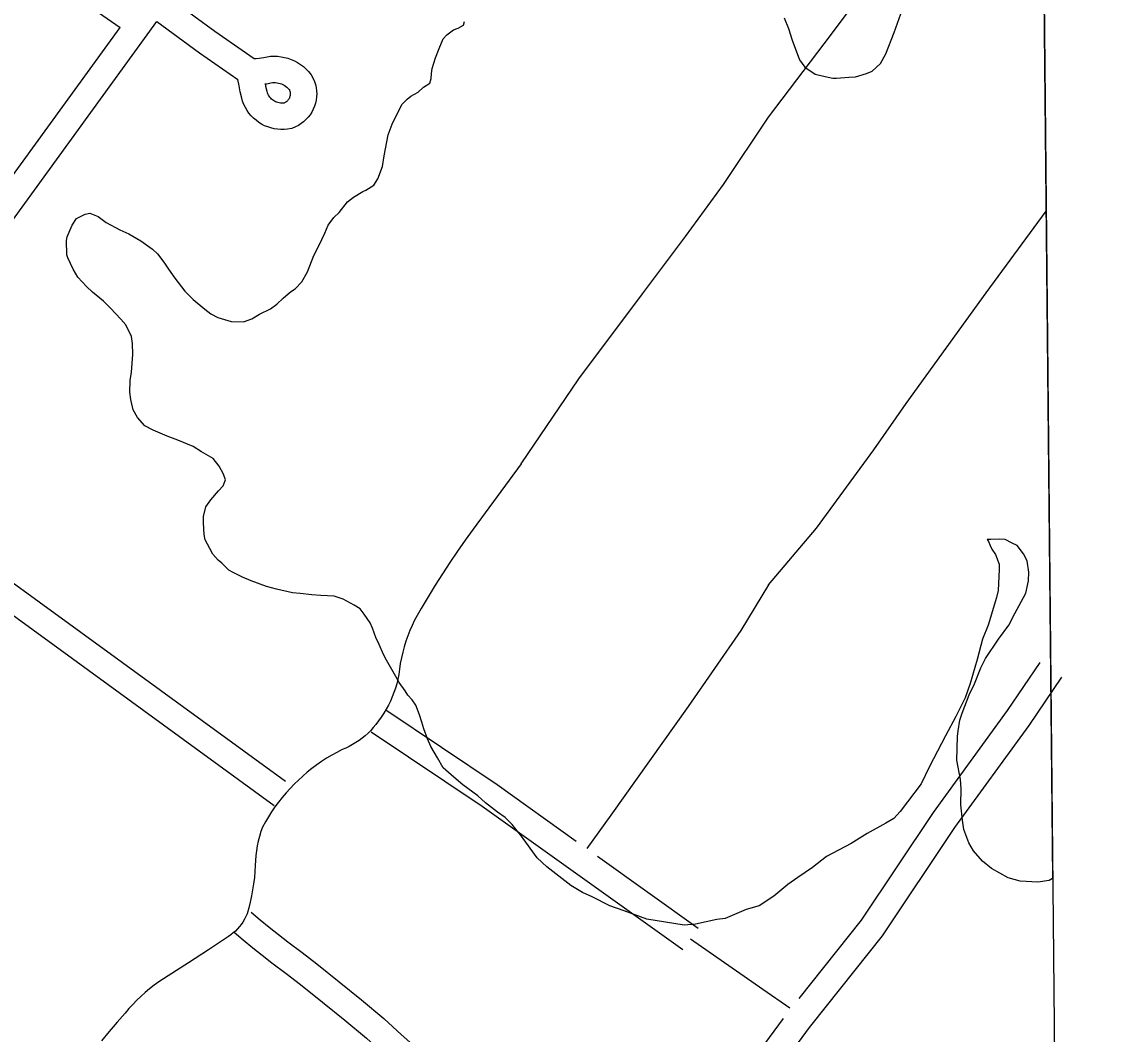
# Model space of a CAD drawing. Extents: x 3598634 to 3636690, y 517270 to 542944.
# Drawn here: x 3633219 to 3634448, y 536162 to 537317 of the extents above; entities that cross this region are included whole.
import ezdxf

# ---------------------------------------------------------------- set-up
doc = ezdxf.new("R2010")
doc.units = 0
for name, color, linetype in [('V-GRID-FRAM', 7, 'Continuous'), ('V-ROAD-CNTR', 7, 'Continuous'), ('V-SITE-VEGE', 7, 'Continuous')]:
    doc.layers.add(name, color=color, linetype=linetype)

msp = doc.modelspace()

# ---------------------------------------------------------------- linework, layer by layer
at = {"layer": 'V-GRID-FRAM'}
msp.add_lwpolyline([(3602690.3, 540859.2), (3634347.4, 541153.9), (3634524.6, 522971.8), (3602851.6, 522676.9), (3602690.3, 540859.2)], dxfattribs=at)
at = {"layer": 'V-ROAD-CNTR'}
for p, q in [((3633788.8, 536812.5), (3633733.9, 536738)), ((3633085.4, 536767.3), (3633520.2, 536450.5)), ((3633067.7, 536743.1), (3633507.2, 536422.8))]:
    msp.add_line(p, q, dxfattribs=at)
for points in [[(3633927, 537006.4), (3633976, 537071.7), (3634019.1, 537131), (3634070.7, 537207.6), (3634142.4, 537302.5), (3634188.3, 537364.1), (3634261.7, 537460.5), (3634301.4, 537515.7), (3634352.5, 537587.3), (3634381.8, 537627.9)], [(3633075.2, 537487.7), (3633331.6, 537310)], [(3633391.6, 537340.7), (3633439.5, 537305.6), (3633484.6, 537274.4)], [(3632902.8, 536720.9), (3633058.9, 536934.6), (3633331.6, 537310)], [(3632997.4, 536799.6), (3633083.2, 536917), (3633373.6, 537316.7)], [(3633373.6, 537316.7), (3633422.1, 537281.1), (3633466, 537250.8)], [(3633484.6, 537274.4), (3633486.9, 537274.5), (3633490, 537274.8), (3633492.7, 537275.2), (3633495.3, 537275.9), (3633499.2, 537276.6), (3633503.2, 537277.1), (3633507.2, 537277.2), (3633511.2, 537277.1), (3633515.2, 537276.6), (3633519.1, 537275.8), (3633523, 537274.8), (3633526.7, 537273.4), (3633530.4, 537271.8), (3633533.9, 537269.9), (3633537.3, 537267.8), (3633540.5, 537265.4), (3633543.5, 537262.7), (3633546.3, 537259.9), (3633549.6, 537256), (3633551.8, 537251.9), (3633553.2, 537248.5), (3633554.3, 537245.1), (3633555, 537241.5), (3633555.5, 537237.9), (3633555.7, 537234.3), (3633555.5, 537230.7), (3633555, 537227.1), (3633554.3, 537223.5), (3633553.2, 537220.1), (3633551.8, 537216.7), (3633550.1, 537213.5), (3633548.1, 537210.5), (3633545.9, 537207.6), (3633543.5, 537204.9), (3633540.8, 537202.5), (3633537.9, 537200.3), (3633534.9, 537198.3), (3633531.6, 537196.7), (3633527.4, 537194.9), (3633522.6, 537194.1), (3633518.8, 537193.7), (3633514.9, 537193.7), (3633511.1, 537193.9), (3633507.3, 537194.5), (3633503.6, 537195.4), (3633499.9, 537196.6), (3633496.4, 537198), (3633492.9, 537199.8), (3633489.7, 537201.8), (3633486.6, 537204.1), (3633483.7, 537206.6), (3633481, 537209.3), (3633478.5, 537212.3), (3633476.3, 537215.4), (3633474.4, 537218.7), (3633472.7, 537222.2), (3633471.3, 537225.8), (3633470.3, 537229.3), (3633468.6, 537236.5), (3633467.2, 537243.5), (3633466, 537250.6), (3633466, 537250.8)], [(3633497.5, 537245.6), (3633498.9, 537245.8), (3633501.9, 537246.6), (3633503.6, 537246.9), (3633505.4, 537247.1), (3633507.1, 537247.2), (3633508.8, 537247.1), (3633510.6, 537246.9), (3633512.3, 537246.6), (3633514, 537246.1), (3633515.6, 537245.6), (3633517.2, 537244.8), (3633518.7, 537244), (3633520.2, 537243.1), (3633521.6, 537242), (3633522.9, 537240.9), (3633524.1, 537239.6), (3633524.6, 537239.1), (3633524.6, 537239.1), (3633524.9, 537238.2), (3633525.2, 537237.3), (3633525.5, 537236.3), (3633525.6, 537235.3), (3633525.6, 537234.3), (3633525.6, 537233.3), (3633525.5, 537232.3), (3633525.2, 537231.3), (3633524.9, 537230.4), (3633524.6, 537229.4), (3633524.1, 537228.6), (3633523.6, 537227.7), (3633523, 537226.9), (3633522.3, 537226.2), (3633521.5, 537225.5), (3633520.7, 537224.9), (3633519.9, 537224.4), (3633519, 537223.9), (3633519, 537223.9), (3633518.6, 537223.8), (3633517.2, 537223.7), (3633515.8, 537223.7), (3633514.4, 537223.8), (3633513, 537224), (3633511.6, 537224.3), (3633510.2, 537224.7), (3633508.9, 537225.3), (3633507.7, 537225.9), (3633506.5, 537226.7), (3633505.3, 537227.5), (3633504.3, 537228.4), (3633503.3, 537229.4), (3633502.4, 537230.5), (3633501.6, 537231.7), (3633500.8, 537232.9), (3633500.2, 537234.2), (3633499.7, 537235.5), (3633499.3, 537237), (3633497.9, 537242.8), (3633497.2, 537246.2)], [(3634070.7, 536674.5), (3634125.1, 536739), (3634190.6, 536828.4), (3634227.5, 536881.3), (3634318.7, 537007.3), (3634386.9, 537100.5)], [(3633788.8, 536812.5), (3633854.4, 536909.5), (3633927, 537006.4)], [(3633733.9, 536738), (3633725, 536725.5), (3633716.2, 536712.8), (3633707.6, 536700), (3633699.1, 536687.1), (3633690.9, 536674), (3633682.8, 536660.9), (3633674.9, 536647.6), (3633667.2, 536634.2), (3633664.4, 536628.3), (3633661.8, 536622.4), (3633659.5, 536616.3), (3633657.3, 536610.2), (3633655.4, 536604), (3633653.7, 536597.7), (3633652.2, 536591.3), (3633651, 536585), (3633650, 536578.5), (3633649.2, 536572.1), (3633648.1, 536566.9), (3633646.9, 536561.8), (3633645.4, 536556.7), (3633643.7, 536551.7), (3633641.9, 536546.8), (3633639.7, 536542), (3633637.4, 536537.3), (3633634.9, 536532.6), (3633632.2, 536528.1), (3633629.3, 536523.7), (3633626.3, 536519.4), (3633623, 536515.3), (3633620.2, 536511.9), (3633617.3, 536508.6), (3633614.2, 536505.5), (3633610.9, 536502.5), (3633607.5, 536499.7), (3633604, 536497.1), (3633600.3, 536494.6), (3633596.6, 536492.4), (3633592.7, 536490.3), (3633588.8, 536488.3), (3633584.7, 536486.6), (3633578.7, 536483.5), (3633572.8, 536480.2), (3633567, 536476.7), (3633561.3, 536473), (3633555.8, 536469.1), (3633550.3, 536465.1), (3633545, 536460.9), (3633539.9, 536456.5), (3633534.9, 536451.9), (3633530, 536447.2), (3633525.4, 536442.3), (3633520.8, 536437.3), (3633516.5, 536432.1), (3633512.3, 536426.8), (3633510.8, 536424.8), (3633508.2, 536421.3), (3633504.4, 536415.8), (3633500.8, 536410.1), (3633497.3, 536404.2), (3633494, 536398.3)], [(3634070.7, 536674.5), (3634039.1, 536622.5), (3633978.9, 536535.9), (3633890.8, 536411.9), (3633863.4, 536373.8)], [(3634379.6, 536586.1), (3634342.6, 536531.4), (3634258.1, 536414.8), (3634176, 536292.1), (3634105, 536203)], [(3634404.4, 536569.3), (3634367.2, 536514.2), (3634282.7, 536397.7), (3634200.2, 536274.4), (3634120.1, 536173.8), (3634116.9, 536169.8), (3634025.6, 536045.7), (3633950.6, 535934.5), (3633902.3, 535862.8), (3633818.3, 535743.2)], [(3633634.6, 536531.9), (3633761.2, 536446.8), (3633851.3, 536382.4)], [(3633617.9, 536507), (3633744.1, 536422.1), (3633973, 536258.6)], [(3633494, 536398.3), (3633492.2, 536393.1), (3633490.5, 536387.7), (3633489.1, 536382.3), (3633488, 536376.9), (3633487, 536371.4), (3633486.3, 536365.8), (3633485.9, 536360.3), (3633485.7, 536354.7), (3633485.3, 536347.7), (3633484.7, 536340.7), (3633483.8, 536333.7), (3633482.7, 536326.7), (3633481.5, 536319.8), (3633479.9, 536312.9), (3633478.2, 536306.1), (3633476.3, 536299.3), (3633474.9, 536296.2), (3633473.4, 536293.2), (3633471.4, 536289.9), (3633469.8, 536287.4), (3633467.7, 536284.8), (3633465.5, 536282.2), (3633463.1, 536279.8), (3633460.6, 536277.6), (3633457.9, 536275.5), (3633455.1, 536273.5), (3633432.4, 536258.5), (3633409.5, 536243.6), (3633386.6, 536228.9), (3633381.1, 536225.4), (3633375.7, 536221.8), (3633370.4, 536217.9), (3633365.3, 536213.9), (3633360.3, 536209.7), (3633355.4, 536205.3), (3633350.7, 536200.8), (3633346.2, 536196.1), (3633341.8, 536191.3), (3633337.5, 536186.3), (3633328.4, 536175.9), (3633319.4, 536165.4), (3633310.6, 536154.8)], [(3633875.6, 536365), (3633990.4, 536283)], [(3633481.2, 536301.3), (3633491.4, 536292.5), (3633501.7, 536284.1), (3633512.1, 536275.7), (3633522.7, 536267.6), (3633539.2, 536255.2), (3633555.7, 536242.5), (3633581.3, 536221.9), (3633606.7, 536201.3), (3633632.4, 536180.2), (3633642.4, 536170.7), (3633652, 536161.8), (3633661.8, 536153), (3633671.7, 536144.4), (3633679.9, 536137.5), (3633691.9, 536127.6), (3633702.2, 536119.4), (3633712.9, 536111.3), (3633725.7, 536101), (3633738.6, 536091), (3633751.5, 536081.2), (3633764.6, 536071.5), (3633777.7, 536062), (3633791.1, 536052.6)], [(3633461.7, 536278.5), (3633472.1, 536269.6), (3633482.8, 536260.8), (3633493.6, 536252.1), (3633504.5, 536243.7), (3633521, 536231.3), (3633537.2, 536218.9), (3633562.5, 536198.6), (3633587.8, 536178.1), (3633612.5, 536157.8), (3633621.8, 536148.8), (3633631.8, 536139.6), (3633641.9, 536130.5), (3633652.2, 536121.6), (3633658.2, 536116.5)], [(3633981.7, 536270.8), (3634064.2, 536213.6), (3634095, 536192.4)], [(3634087.2, 536180.1), (3634001.1, 536063), (3633933.6, 535962.8)]]:
    msp.add_lwpolyline(points, dxfattribs=at)
at = {"layer": 'V-SITE-VEGE'}
for p, q in [((3634383.6, 537437.9), (3634394.3, 536339.8)), ((3634088.4, 537320.8), (3634093.4, 537308.9)), ((3634213.7, 537304.1), (3634221.2, 537325.5)), ((3633711.7, 537307.1), (3633717.1, 537309.3)), ((3633717.1, 537309.3), (3633723, 537312.7)), ((3633723, 537312.7), (3633724.3, 537316.7)), ((3634093.4, 537308.9), (3634097.7, 537295.4)), ((3633695.4, 537285.9), (3633699.8, 537296.9)), ((3633699.8, 537296.9), (3633704, 537301.5)), ((3633704, 537301.5), (3633711.7, 537307.1)), ((3634204.3, 537279.8), (3634213.7, 537304.1)), ((3633691, 537275.5), (3633695.4, 537285.9)), ((3634097.7, 537295.4), (3634105.9, 537273)), ((3633687.2, 537263.3), (3633691, 537275.5)), ((3634105.9, 537273), (3634112.1, 537264.6)), ((3634198.1, 537268.8), (3634204.3, 537279.8)), ((3633686.5, 537257.5), (3633687.2, 537263.3)), ((3634112.1, 537264.6), (3634123.6, 537256.7)), ((3634182.1, 537257.6), (3634188.6, 537260.3)), ((3634188.6, 537260.3), (3634198.1, 537268.8)), ((3633684.5, 537246.5), (3633686.3, 537251.7)), ((3633686.3, 537251.7), (3633686.5, 537257.5)), ((3634123.6, 537256.7), (3634131.7, 537254.8)), ((3634131.7, 537254.8), (3634143.9, 537252.1)), ((3634143.9, 537252.1), (3634148, 537252)), ((3634148, 537252), (3634162.1, 537253.4)), ((3634162.1, 537253.4), (3634169.7, 537253.8)), ((3634169.7, 537253.8), (3634182.1, 537257.6)), ((3633663, 537231.8), (3633671.3, 537236.3)), ((3633671.3, 537236.3), (3633677.3, 537242)), ((3633677.3, 537242), (3633684.5, 537246.5)), ((3633652.9, 537222.1), (3633658.9, 537228.4)), ((3633658.9, 537228.4), (3633663, 537231.8)), ((3633641.8, 537199.6), (3633652.9, 537222.1)), ((3633637.3, 537187.5), (3633641.8, 537199.6)), ((3633632.6, 537163.6), (3633637.3, 537187.5)), ((3633630.6, 537151.4), (3633632.6, 537163.6)), ((3633625.5, 537137.5), (3633630.6, 537151.4)), ((3633620.7, 537130.1), (3633625.5, 537137.5)), ((3633608.2, 537122.8), (3633611.8, 537124.4)), ((3633611.8, 537124.4), (3633620.7, 537130.1)), ((3633590.9, 537111), (3633597.5, 537116.6)), ((3633597.5, 537116.6), (3633608.2, 537122.8)), ((3633581.3, 537098.9), (3633590.9, 537111)), ((3633277, 537084.6), (3633281.9, 537092.1)), ((3633281.9, 537092.1), (3633292, 537097.1)), ((3633292, 537097.1), (3633297.2, 537098.1)), ((3633297.2, 537098.1), (3633306.5, 537094.4)), ((3633306.5, 537094.4), (3633315.7, 537087.7)), ((3633315.7, 537087.7), (3633331.2, 537079.1)), ((3633568.6, 537084.7), (3633575.3, 537093.2)), ((3633575.3, 537093.2), (3633581.3, 537098.9)), ((3633271.4, 537071.3), (3633277, 537084.6)), ((3633331.2, 537079.1), (3633341.6, 537074.7)), ((3633558.1, 537061), (3633564.9, 537075.4)), ((3633564.9, 537075.4), (3633568.6, 537084.7)), ((3633270.7, 537067.2), (3633271.4, 537071.3)), ((3633270.9, 537050.9), (3633270.7, 537067.2)), ((3633341.6, 537074.7), (3633355.5, 537066.8)), ((3633355.5, 537066.8), (3633368.7, 537057.1)), ((3633272, 537047.3), (3633270.9, 537050.9)), ((3633368.7, 537057.1), (3633374.4, 537051.7)), ((3633374.4, 537051.7), (3633381.7, 537042.2)), ((3633552.6, 537050), (3633558.1, 537061)), ((3633278.1, 537034.3), (3633272, 537047.3)), ((3633381.7, 537042.2), (3633386.8, 537034.4)), ((3633545.1, 537031.5), (3633552.6, 537050)), ((3633283.7, 537025.4), (3633278.1, 537034.3)), ((3633386.8, 537034.4), (3633394.1, 537024.3)), ((3633538.9, 537020), (3633545.1, 537031.5)), ((3633293.3, 537014.6), (3633283.7, 537025.4)), ((3633300.2, 537008), (3633293.3, 537014.6)), ((3633394.1, 537024.3), (3633405.4, 537009.4)), ((3633531.1, 537012), (3633538.9, 537020)), ((3633312.8, 536997.8), (3633300.2, 537008)), ((3633405.4, 537009.4), (3633415.1, 536999.8)), ((3633510.2, 536994.4), (3633517.4, 537001.2)), ((3633517.4, 537001.2), (3633525.8, 537008.6)), ((3633525.8, 537008.6), (3633531.1, 537012)), ((3633320.8, 536990), (3633312.8, 536997.8)), ((3633332.7, 536977.4), (3633320.8, 536990)), ((3633415.1, 536999.8), (3633428.3, 536988.9)), ((3633428.3, 536988.9), (3633435.1, 536983.5)), ((3633490.6, 536983.2), (3633503.1, 536989.3)), ((3633503.1, 536989.3), (3633510.2, 536994.4)), ((3633338.4, 536970.8), (3633332.7, 536977.4)), ((3633435.1, 536983.5), (3633443.2, 536979.2)), ((3633443.2, 536979.2), (3633458.3, 536974.7)), ((3633472.3, 536974.4), (3633481.7, 536977.6)), ((3633481.7, 536977.6), (3633490.6, 536983.2)), ((3633344.5, 536957.8), (3633338.4, 536970.8)), ((3633458.3, 536974.7), (3633472.3, 536974.4)), ((3633346, 536949.6), (3633344.5, 536957.8)), ((3633346.3, 536937.3), (3633346, 536949.6)), ((3633344.6, 536916.9), (3633346.3, 536937.3)), ((3633343.2, 536907.6), (3633344.6, 536916.9)), ((3633342.8, 536894.1), (3633343.2, 536907.6)), ((3633343.8, 536885.9), (3633342.8, 536894.1)), ((3633346.4, 536874.2), (3633343.8, 536885.9)), ((3633351.4, 536865.3), (3633346.4, 536874.2)), ((3633359.9, 536855.7), (3633351.4, 536865.3)), ((3633369.2, 536850.8), (3633359.9, 536855.7)), ((3633385.4, 536843.9), (3633369.2, 536850.8)), ((3633397.5, 536839.5), (3633385.4, 536843.9)), ((3633414.8, 536832.1), (3633397.5, 536839.5)), ((3633424.6, 536826), (3633414.8, 536832.1)), ((3633437.9, 536818.6), (3633424.6, 536826)), ((3633444.7, 536809.7), (3633437.9, 536818.6)), ((3633449.7, 536800.8), (3633444.7, 536809.7)), ((3633449.3, 536787.4), (3633451.9, 536794.3)), ((3633451.9, 536794.3), (3633449.7, 536800.8)), ((3633434.9, 536771.4), (3633443.9, 536781.7)), ((3633443.9, 536781.7), (3633449.3, 536787.4)), ((3633429.4, 536763.3), (3633434.9, 536771.4)), ((3633426.8, 536752.3), (3633429.4, 536763.3)), ((3633426.6, 536745.3), (3633426.8, 536752.3)), ((3633427.4, 536731.8), (3633426.6, 536745.3)), ((3633428.5, 536726), (3633427.4, 536731.8)), ((3633434.1, 536715.9), (3633428.5, 536726)), ((3634323.8, 536726.2), (3634319.7, 536726.3)), ((3634319.7, 536726.3), (3634321.4, 536723.9)), ((3634321.4, 536723.9), (3634323, 536719.2)), ((3634323, 536719.2), (3634325.2, 536715)), ((3634333.7, 536726.5), (3634323.8, 536726.2)), ((3634340.1, 536726.3), (3634333.7, 536726.5)), ((3634348.2, 536722), (3634340.1, 536726.3)), ((3634354, 536719.5), (3634348.2, 536722)), ((3634361.3, 536710), (3634354, 536719.5)), ((3633437.4, 536709.4), (3633434.1, 536715.9)), ((3633443.6, 536702.8), (3633437.4, 536709.4)), ((3634325.2, 536715), (3634329.2, 536709.1)), ((3634329.2, 536709.1), (3634333.6, 536697.9)), ((3634365.2, 536701.7), (3634361.3, 536710)), ((3633447.6, 536699.2), (3633443.6, 536702.8)), ((3633455.6, 536691.4), (3633447.6, 536699.2)), ((3634333.6, 536697.9), (3634333.4, 536692)), ((3634367.2, 536688.8), (3634365.2, 536701.7)), ((3633459.6, 536688.9), (3633455.6, 536691.4)), ((3633471.2, 536683.4), (3633459.6, 536688.9)), ((3633481, 536679), (3633471.2, 536683.4)), ((3634333.4, 536692), (3634332.2, 536668.1)), ((3634367, 536678.9), (3634367.2, 536688.8)), ((3633498.4, 536672.7), (3633481, 536679)), ((3633510, 536669.5), (3633498.4, 536672.7)), ((3634363.7, 536664.9), (3634367, 536678.9)), ((3633528, 536665.5), (3633510, 536669.5)), ((3633536.7, 536664.7), (3633528, 536665.5)), ((3633550.2, 536663.2), (3633536.7, 536664.7)), ((3633560.6, 536662.3), (3633550.2, 536663.2)), ((3633575.8, 536661.4), (3633560.6, 536662.3)), ((3633585.7, 536658.2), (3633575.8, 536661.4)), ((3633598.4, 536651.4), (3633585.7, 536658.2)), ((3634330.2, 536660), (3634320.7, 536628.7)), ((3634332.2, 536668.1), (3634330.2, 536660)), ((3634351.4, 536641.9), (3634363.7, 536664.9)), ((3633605.3, 536647.2), (3633598.4, 536651.4)), ((3633609.8, 536641.2), (3633605.3, 536647.2)), ((3633616.5, 536631.1), (3633609.8, 536641.2)), ((3634344.6, 536628.6), (3634351.4, 536641.9)), ((3633619.3, 536625.2), (3633616.5, 536631.1)), ((3633623.1, 536614.6), (3633619.3, 536625.2)), ((3634320.7, 536628.7), (3634314.4, 536612.5)), ((3634332.5, 536612.6), (3634344.6, 536628.6)), ((3633627, 536606.3), (3633623.1, 536614.6)), ((3634314.4, 536612.5), (3634308.5, 536589.2)), ((3634317.9, 536590.7), (3634332.5, 536612.6)), ((3633632, 536595), (3633627, 536606.3)), ((3633635.3, 536588.5), (3633632, 536595)), ((3633645.9, 536570.1), (3633635.3, 536588.5)), ((3634308.5, 536589.2), (3634300.2, 536562)), ((3634312.4, 536579.8), (3634317.9, 536590.7)), ((3634305.5, 536561.8), (3634312.4, 536579.8)), ((3633649.8, 536563), (3633645.9, 536570.1)), ((3633656.6, 536553.5), (3633649.8, 536563)), ((3634300.2, 536562), (3634294.6, 536545.8)), ((3634299.3, 536549.2), (3634305.5, 536561.8)), ((3633659.4, 536548.8), (3633656.6, 536553.5)), ((3633664.5, 536543.4), (3633659.4, 536548.8)), ((3634291.2, 536528.3), (3634299.3, 536549.2)), ((3633668.5, 536537.4), (3633664.5, 536543.4)), ((3633672.8, 536526.2), (3633668.5, 536537.4)), ((3634294.6, 536545.8), (3634284.1, 536524.4)), ((3633675.5, 536517.9), (3633672.8, 536526.2)), ((3634284.1, 536524.4), (3634272.4, 536502.5)), ((3634288.6, 536520.2), (3634291.2, 536528.3)), ((3633677.7, 536510.3), (3633675.5, 536517.9)), ((3633682.1, 536499.1), (3633677.7, 536510.3)), ((3634286.6, 536508), (3634288.6, 536520.2)), ((3633685.9, 536490.2), (3633682.1, 536499.1)), ((3634272.4, 536502.5), (3634254, 536467.3)), ((3634285.1, 536474.7), (3634285.8, 536501.6)), ((3634285.8, 536501.6), (3634286.6, 536508)), ((3633693.2, 536477.2), (3633685.9, 536490.2)), ((3633699.9, 536465.9), (3633693.2, 536477.2)), ((3634289.2, 536452.4), (3634285.1, 536474.7)), ((3633711.9, 536455.1), (3633699.9, 536465.9)), ((3634254, 536467.3), (3634244.7, 536447.7)), ((3633722.2, 536446.6), (3633711.9, 536455.1)), ((3634290.1, 536442.4), (3634289.2, 536452.4)), ((3633739.4, 536433.9), (3633722.2, 536446.6)), ((3634244.7, 536447.7), (3634229, 536427.1)), ((3634289.7, 536423.8), (3634290.1, 536442.4)), ((3633748, 536426.1), (3633739.4, 536433.9)), ((3633761.7, 536415.2), (3633748, 536426.1)), ((3634229, 536427.1), (3634220.5, 536416.2)), ((3633770.3, 536409.1), (3633761.7, 536415.2)), ((3634220.5, 536416.2), (3634213.3, 536408.2)), ((3634291.5, 536406.2), (3634289.7, 536423.8)), ((3633778.3, 536401.3), (3633770.3, 536409.1)), ((3633782.8, 536396), (3633778.3, 536401.3)), ((3634204.4, 536402.6), (3634183, 536390.9)), ((3634213.3, 536408.2), (3634204.4, 536402.6)), ((3634293, 536395.6), (3634291.5, 536406.2)), ((3633787.9, 536389.4), (3633782.8, 536396)), ((3633794.1, 536381.1), (3633787.9, 536389.4)), ((3634183, 536390.9), (3634164.6, 536379.6)), ((3634299, 536380.3), (3634293, 536395.6)), ((3633807.1, 536363.2), (3633794.1, 536381.1)), ((3634164.6, 536379.6), (3634136.8, 536364.6)), ((3634304.1, 536371.4), (3634299, 536380.3)), ((3633818, 536353), (3633807.1, 536363.2)), ((3634136.8, 536364.6), (3634120.7, 536352.2)), ((3634314.3, 536359.4), (3634304.1, 536371.4)), ((3633845.5, 536331.8), (3633818, 536353)), ((3634120.7, 536352.2), (3634104, 536340.9)), ((3634324.6, 536351), (3634314.3, 536359.4)), ((3634343.6, 536340.5), (3634324.6, 536351)), ((3634104, 536340.9), (3634092.7, 536333)), ((3634357.5, 536336.7), (3634343.6, 536340.5)), ((3634394.3, 536339.8), (3634390.3, 536337.6)), ((3633858.7, 536323.9), (3633845.5, 536331.8)), ((3634092.7, 536333), (3634076.6, 536319.4)), ((3634377.4, 536335.6), (3634357.5, 536336.7)), ((3634390.3, 536337.6), (3634377.4, 536335.6)), ((3633869.7, 536318.9), (3633858.7, 536323.9)), ((3633889.9, 536308.4), (3633869.7, 536318.9)), ((3634076.6, 536319.4), (3634059.9, 536308.7)), ((3633906.1, 536302.8), (3633889.9, 536308.4)), ((3633932.1, 536293.3), (3633906.1, 536302.8)), ((3634045.2, 536304.4), (3634021, 536293.9)), ((3634059.9, 536308.7), (3634045.2, 536304.4)), ((3633974.6, 536286.4), (3633932.1, 536293.3)), ((3634011.6, 536293), (3633987.5, 536287.8)), ((3634021, 536293.9), (3634011.6, 536293)), ((3633987.5, 536287.8), (3633974.6, 536286.4))]:
    msp.add_line(p, q, dxfattribs=at)

doc.saveas('drawing.dxf')
